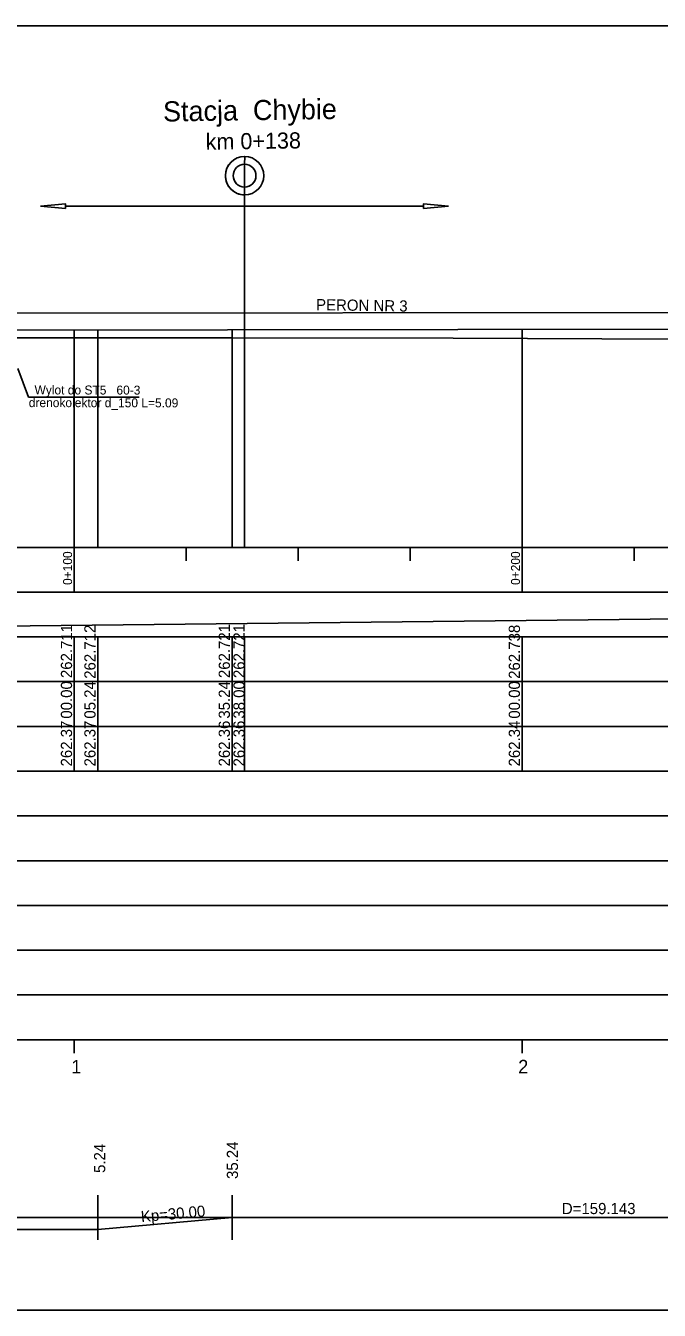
# Model space of a CAD drawing. Extents: x 6445630 to 6518227, y 5499240 to 5511716.
# Drawn here: x 6452420.4 to 6452561.8, y 5503599 to 5503886 of the extents above; entities that cross this region are included whole.
import ezdxf

# ---------------------------------------------------------------- set-up
doc = ezdxf.new("R2010")
doc.units = 0
for name, color, linetype in [('TOR_PROF-drenaze', 7, 'Continuous'), ('TOR_PROF-obiekty+opisy', 7, 'Continuous'), ('TOR_PROF-opisy pomocnicze', 7, 'Continuous'), ('TOR_PROF-tabelka-geometria T1', 7, 'Continuous'), ('TOR_PROF-tabelka-kilometracja', 7, 'Continuous'), ('TOR_PROF-tabelka-odleglosci T1', 7, 'Continuous'), ('TOR_PROF-tabelka-pochylenia proj T1', 7, 'Continuous'), ('TOR_PROF-tabelka-rodzaj rowu T1', 7, 'Continuous'), ('TOR_PROF-tabelka-rowyT1', 7, 'Continuous'), ('TOR_PROF-tabelka-rurociagi T1', 7, 'Continuous'), ('TOR_PROF-tabelka-rzedne istn T1', 7, 'Continuous'), ('TOR_PROF-tabelka-rzedne proj T1', 7, 'Continuous'), ('TOR_PROF-tabelka-warstwa ochronna T1', 7, 'Continuous'), ('TOR_PROF-tor istniejacy T2', 7, 'Continuous'), ('TOR_PROF-tor projektowany', 7, 'Continuous'), ('TOR_PROF-uklad odniesienia', 7, 'Continuous'), ('TOR_PROF-warstwa ochronna', 7, 'Continuous'), ('TOR_RAMKI-MASKA WYCIECIA', 7, 'Continuous')]:
    doc.layers.add(name, color=color, linetype=linetype)

msp = doc.modelspace()

# ---------------------------------------------------------------- linework, layer by layer
at = {"layer": 'TOR_PROF-obiekty+opisy'}
for p, q in [((6452469.21, 5503773.98), (6452469.21, 5503852.74)), ((6452469.21, 5503769.44), (6452469.21, 5503848.19)), ((6452469.21, 5503769.44), (6452469.21, 5503848.19)), ((6452429.21, 5503845.16), (6452423.64, 5503845.69)), ((6452509.21, 5503845.69), (6452429.21, 5503845.69)), ((6452509.21, 5503845.16), (6452514.79, 5503845.69)), ((6452689.93, 5503822.08), (6452381.57, 5503821.72)), ((6452418.6, 5503809.44), (6452420.95, 5503803.03)), ((6452420.95, 5503803.03), (6452445.67, 5503803.03))]:
    msp.add_line(p, q, dxfattribs=at)
for points in [[(6452469.24, 5503855.02), (6452469.25, 5503856.77)], [(6452469.24, 5503855.02), (6452469.22, 5503849.94)], [(6452469.21, 5503848.19), (6452469.22, 5503849.94)], [(6452423.64, 5503845.69), (6452429.21, 5503846.21), (6452429.21, 5503845.16)], [(6452514.79, 5503845.69), (6452509.21, 5503846.21), (6452509.21, 5503845.16)]]:
    msp.add_lwpolyline(points, dxfattribs=at)
for radius in [4.29, 2.54]:
    msp.add_circle((6452469.23, 5503852.48), radius, dxfattribs=at)
for radius, start, end in [(4.29, 89.7336, 179.7336), (2.54, 89.7336, 179.7336), (2.54, 359.7336, 89.7336), (4.29, 179.7336, 269.7336), (2.54, 179.7336, 269.7336), (2.54, 269.7336, 359.7336)]:
    msp.add_arc((6452469.23, 5503852.48), radius, start, end, dxfattribs=at)
at = {"layer": 'TOR_PROF-tabelka-geometria T1'}
for points in [[(6452436.45, 5503614.73), (6452436.45, 5503624.73)], [(6452466.45, 5503614.73), (6452466.45, 5503624.73)], [(6452331.21, 5503622.4), (6452372.81, 5503622.4), (6452372.81, 5503619.73), (6452383.33, 5503619.73), (6452383.33, 5503617.06), (6452436.45, 5503617.06), (6452436.45, 5503617.06), (6452466.45, 5503619.73), (6452466.45, 5503619.73), (6452625.6, 5503619.73), (6452625.6, 5503617.06), (6452708.86, 5503617.06), (6452708.86, 5503619.73), (6452795.82, 5503619.73), (6452795.82, 5503622.4), (6452898.12, 5503622.4), (6452898.12, 5503619.73), (6453287.5, 5503619.73), (6453287.5, 5503617.06), (6453347.77, 5503617.06), (6453347.77, 5503619.73), (6453354.03, 5503619.73), (6453354.03, 5503623.67), (6453395.6, 5503623.67)], [(6452331.21, 5503619.73), (6453431.21, 5503619.73)]]:
    msp.add_lwpolyline(points, dxfattribs=at)
at = {"layer": 'TOR_PROF-tabelka-kilometracja'}
for points in [[(6452431.21, 5503656.44), (6452431.21, 5503659.44)], [(6452531.21, 5503656.44), (6452531.21, 5503659.44)]]:
    msp.add_lwpolyline(points, dxfattribs=at)
at = {"layer": 'TOR_PROF-tabelka-odleglosci T1'}
msp.add_lwpolyline([(6452331.21, 5503729.44), (6453431.21, 5503729.44), (6453431.21, 5503739.44), (6452331.21, 5503739.44)], close=True, dxfattribs=at)
for points in [[(6452431.21, 5503729.44), (6452431.21, 5503739.44)], [(6452436.45, 5503729.44), (6452436.45, 5503739.44)], [(6452466.45, 5503729.44), (6452466.45, 5503739.44)], [(6452469.21, 5503729.44), (6452469.21, 5503739.44)], [(6452531.21, 5503729.44), (6452531.21, 5503739.44)]]:
    msp.add_lwpolyline(points, dxfattribs=at)
at = {"layer": 'TOR_PROF-tabelka-pochylenia proj T1'}
msp.add_lwpolyline([(6452331.21, 5503749.44), (6453431.21, 5503749.44), (6453431.21, 5503759.44), (6452331.21, 5503759.44)], close=True, dxfattribs=at)
msp.add_lwpolyline([(6452331.21, 5503750.94), (6452982.21, 5503757.94)], dxfattribs=at)
at = {"layer": 'TOR_PROF-tabelka-rodzaj rowu T1'}
for points in [[(6452331.21, 5503699.44), (6453431.21, 5503699.44), (6453431.21, 5503709.44), (6452331.21, 5503709.44)], [(6452331.21, 5503679.44), (6453431.21, 5503679.44), (6453431.21, 5503689.44), (6452331.21, 5503689.44)]]:
    msp.add_lwpolyline(points, close=True, dxfattribs=at)
at = {"layer": 'TOR_PROF-tabelka-rowyT1'}
msp.add_lwpolyline([(6452331.21, 5503709.44), (6453431.21, 5503709.44), (6453431.21, 5503719.44), (6452331.21, 5503719.44)], close=True, dxfattribs=at)
at = {"layer": 'TOR_PROF-tabelka-rurociagi T1'}
msp.add_lwpolyline([(6452331.21, 5503689.44), (6453431.21, 5503689.44), (6453431.21, 5503699.44), (6452331.21, 5503699.44)], close=True, dxfattribs=at)
at = {"layer": 'TOR_PROF-tabelka-rzedne istn T1'}
msp.add_lwpolyline([(6452331.21, 5503719.44), (6453431.21, 5503719.44), (6453431.21, 5503729.44), (6452331.21, 5503729.44)], close=True, dxfattribs=at)
for points in [[(6452431.21, 5503719.44), (6452431.21, 5503729.44)], [(6452436.45, 5503719.44), (6452436.45, 5503729.44)], [(6452466.45, 5503719.44), (6452466.45, 5503729.44)], [(6452469.21, 5503719.44), (6452469.21, 5503729.44)], [(6452531.21, 5503719.44), (6452531.21, 5503729.44)]]:
    msp.add_lwpolyline(points, dxfattribs=at)
at = {"layer": 'TOR_PROF-tabelka-rzedne proj T1'}
msp.add_lwpolyline([(6452331.21, 5503739.44), (6453431.21, 5503739.44), (6453431.21, 5503749.44), (6452331.21, 5503749.44)], close=True, dxfattribs=at)
for points in [[(6452431.21, 5503739.44), (6452431.21, 5503749.44)], [(6452436.45, 5503739.44), (6452436.45, 5503749.44)], [(6452466.45, 5503739.44), (6452466.45, 5503749.44)], [(6452469.21, 5503739.44), (6452469.21, 5503749.44)], [(6452531.21, 5503739.44), (6452531.21, 5503749.44)]]:
    msp.add_lwpolyline(points, dxfattribs=at)
at = {"layer": 'TOR_PROF-tabelka-warstwa ochronna T1'}
msp.add_lwpolyline([(6452331.21, 5503669.44), (6453431.21, 5503669.44), (6453431.21, 5503679.44), (6452331.21, 5503679.44)], close=True, dxfattribs=at)
at = {"layer": 'TOR_PROF-tor istniejacy T2'}
msp.add_lwpolyline([(6452911.24, 5503817.19), (6452866.21, 5503817.29), (6452815.79, 5503817.09), (6452766.12, 5503816.89), (6452715.41, 5503816.74), (6452664.89, 5503816.79), (6452615.03, 5503816.64), (6452565.56, 5503815.99), (6452515.76, 5503816.19), (6452466.57, 5503816.24), (6452413.47, 5503816.29), (6452388.99, 5503816.44), (6452364.46, 5503816.69), (6452331.21, 5503817.1)], dxfattribs=at)
at = {"layer": 'TOR_PROF-tor projektowany'}
msp.add_line((6452331.21, 5503817.86), (6452982.21, 5503818.74), dxfattribs=at)
for points in [[(6452431.21, 5503817.99), (6452431.21, 5503774.44), (6452431.21, 5503769.44), (6452431.21, 5503769.44)], [(6452431.21, 5503817.99), (6452431.21, 5503774.44), (6452431.21, 5503769.44), (6452431.21, 5503769.44)], [(6452436.45, 5503818), (6452436.45, 5503774.44), (6452436.45, 5503769.44), (6452436.45, 5503769.44)], [(6452436.45, 5503818), (6452436.45, 5503774.44), (6452436.45, 5503769.44), (6452436.45, 5503769.44)], [(6452466.45, 5503818.04), (6452466.45, 5503774.44), (6452466.45, 5503769.44), (6452466.45, 5503769.44)], [(6452466.45, 5503818.04), (6452466.45, 5503774.44), (6452466.45, 5503769.44), (6452466.45, 5503769.44)], [(6452531.21, 5503818.13), (6452531.21, 5503774.44), (6452531.21, 5503769.44), (6452531.21, 5503769.44)], [(6452531.21, 5503818.13), (6452531.21, 5503774.44), (6452531.21, 5503769.44), (6452531.21, 5503769.44)]]:
    msp.add_lwpolyline(points, dxfattribs=at)
at = {"layer": 'TOR_PROF-uklad odniesienia'}
for p, q in [((6452331.21, 5503769.44), (6453431.21, 5503769.44)), ((6452431.21, 5503759.44), (6452431.21, 5503769.44)), ((6452456.21, 5503766.44), (6452456.21, 5503769.44)), ((6452481.21, 5503766.44), (6452481.21, 5503769.44)), ((6452506.21, 5503766.44), (6452506.21, 5503769.44)), ((6452531.21, 5503759.44), (6452531.21, 5503769.44)), ((6452556.21, 5503766.44), (6452556.21, 5503769.44))]:
    msp.add_line(p, q, dxfattribs=at)
at = {"layer": 'TOR_PROF-warstwa ochronna'}
msp.add_lwpolyline([(6452331.21, 5503659.44), (6453431.21, 5503659.44), (6453431.21, 5503669.44), (6452331.21, 5503669.44)], close=True, dxfattribs=at)
at = {"layer": 'TOR_RAMKI-MASKA WYCIECIA'}
msp.add_lwpolyline([(6452266.64, 5503598.99), (6453456.64, 5503598.99), (6453456.64, 5503885.99), (6452266.64, 5503885.99)], close=True, dxfattribs=at)

# ---------------------------------------------------------------- texts
at = {"layer": 'TOR_PROF-drenaze'}
for s, p in [('Wylot do ST5_ 60-3 ', (6452422.33, 5503803.62)), ('drenokolektor d_150 L=5.09', (6452421.05, 5503800.78))]:
    msp.add_text(s, height=2, rotation=359.8879, dxfattribs=at).set_placement(p)
at = {"layer": 'TOR_PROF-obiekty+opisy'}
for s, height, rotation, p in [('Stacja  Chybie ', 4.5, 0.8531, (6452451.06, 5503864.57)), ('km 0+138', 3.6, 0.8531, (6452460.56, 5503858.27)), ('PERON NR 3', 2.5, 359.0973, (6452485.17, 5503822.43))]:
    msp.add_text(s, height=height, rotation=rotation, dxfattribs=at).set_placement(p)
at = {"layer": 'TOR_PROF-opisy pomocnicze'}
msp.add_text('5.24', height=2.5, rotation=90, dxfattribs=at).set_placement((6452438.12, 5503629.68))
at = {"layer": 'TOR_PROF-tabelka-geometria T1'}
msp.add_text('Kp=30.00', height=2.5, rotation=5.0796, dxfattribs=at).set_placement((6452446.19, 5503618.68))
msp.add_text('D=159.143', height=2.5, dxfattribs=at).set_placement((6452540.06, 5503620.48))
at = {"layer": 'TOR_PROF-tabelka-kilometracja'}
for s, p in [('1', (6452430.56, 5503651.94)), ('2', (6452530.33, 5503651.94))]:
    msp.add_text(s, height=3, dxfattribs=at).set_placement(p)
at = {"layer": 'TOR_PROF-tabelka-odleglosci T1'}
for s, p in [('00.00', (6452430.71, 5503731.18)), ('05.24', (6452435.95, 5503731.18)), ('35.24', (6452465.95, 5503731.18)), ('38.00', (6452469.23, 5503731.18)), ('00.00', (6452530.71, 5503731.18)), ('35.24', (6452467.76, 5503628.33))]:
    msp.add_text(s, height=2.5, rotation=90, dxfattribs=at).set_placement(p)
at = {"layer": 'TOR_PROF-tabelka-rzedne istn T1'}
for s, p in [('262.37', (6452430.71, 5503720.5)), ('262.37', (6452435.95, 5503720.5)), ('262.36', (6452465.95, 5503720.5)), ('262.36', (6452469.23, 5503720.5)), ('262.34', (6452530.71, 5503720.5))]:
    msp.add_text(s, height=2.5, rotation=90, dxfattribs=at).set_placement(p)
at = {"layer": 'TOR_PROF-tabelka-rzedne proj T1'}
for s, p in [('262.711', (6452430.71, 5503740.24)), ('262.712', (6452435.95, 5503740.08)), ('262.721', (6452465.95, 5503740.24)), ('262.721', (6452469.23, 5503740.24)), ('262.738', (6452530.71, 5503740.07))]:
    msp.add_text(s, height=2.5, rotation=90, dxfattribs=at).set_placement(p)
at = {"layer": 'TOR_PROF-uklad odniesienia'}
for s, p in [('0+100', (6452430.71, 5503761.04)), ('0+200', (6452530.71, 5503761.04))]:
    msp.add_text(s, height=2, rotation=90, dxfattribs=at).set_placement(p)

doc.saveas('drawing.dxf')
